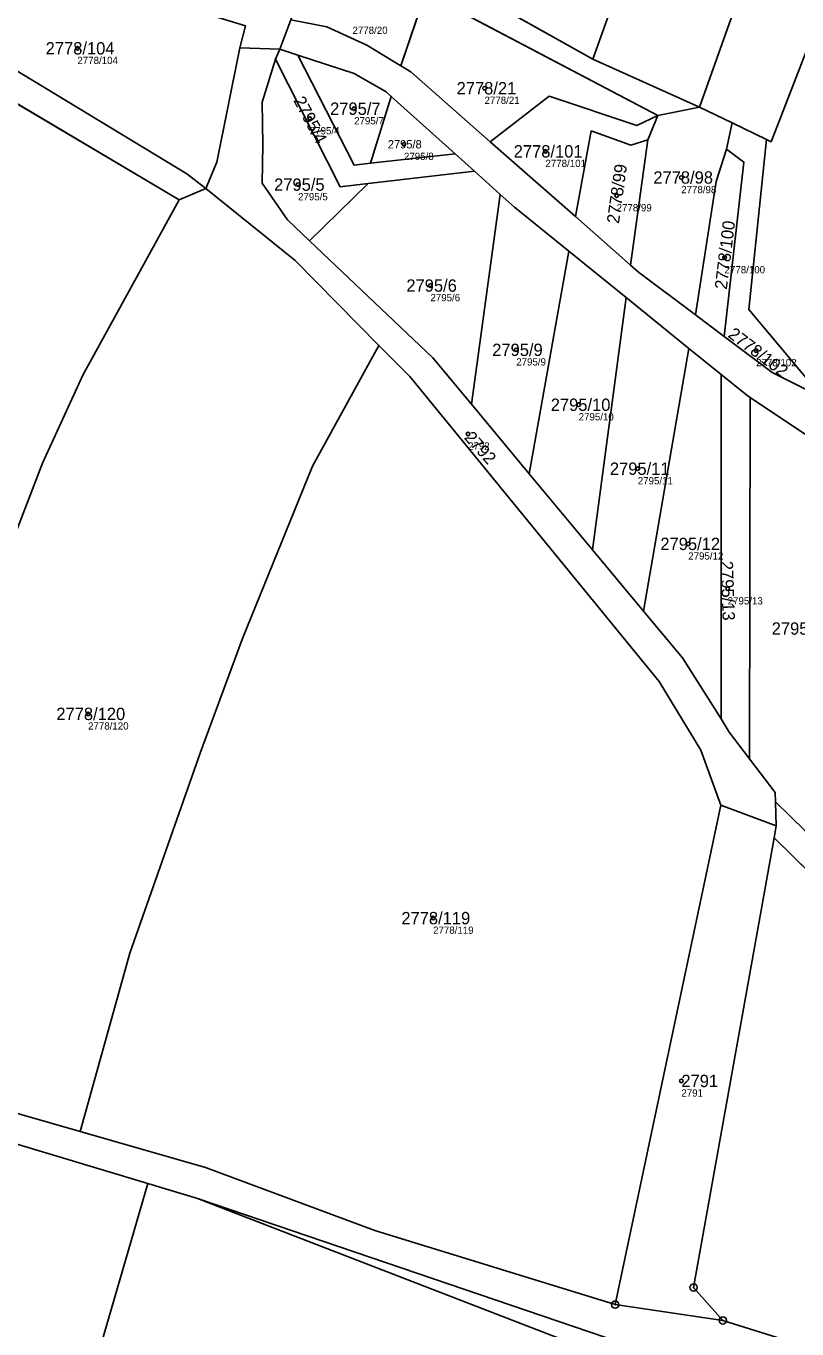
# Model space of a CAD drawing. Extents: x -739214 to -733252, y -1147612 to -1142842.
# Drawn here: x -737685.7 to -737579.6, y -1144353.6 to -1144174.3 of the extents above; entities that cross this region are included whole.
import ezdxf

# ---------------------------------------------------------------- set-up
doc = ezdxf.new("R2010")
doc.units = 0
for name, color, linetype in [('Definiční body', 7, 'Continuous'), ('Hranice parcel', 7, 'Continuous'), ('Parcelní čísla', 7, 'Continuous'), ('Polygon parcely', 7, 'Continuous'), ('Vnitřní kresba', 7, 'Continuous'), ('Značky bodu BP', 7, 'Continuous')]:
    doc.layers.add(name, color=color, linetype=linetype)

msp = doc.modelspace()

# ---------------------------------------------------------------- linework, layer by layer
at = {"layer": 'Definiční body'}
for centre in [(-737678.68, -1144177.34), (-737622.63, -1144182.83), (-737640.58, -1144185.65), (-737646.69, -1144187.02), (-737633.72, -1144190.55), (-737614.24, -1144191.52), (-737648.3, -1144196.1), (-737595.55, -1144195.12), (-737604.44, -1144197.62), (-737589.58, -1144206.15), (-737630.08, -1144209.99), (-737618.26, -1144218.84), (-737585.24, -1144218.94), (-737609.67, -1144226.4), (-737624.89, -1144230.42), (-737601.53, -1144235.2), (-737594.58, -1144245.55), (-737589.15, -1144251.73), (-737677.21, -1144268.95), (-737629.71, -1144297.06), (-737595.53, -1144319.47)]:
    msp.add_circle(centre, 0.25, dxfattribs=at)
at = {"layer": 'Hranice parcel'}
for p, q in [((-737583.73, -1144111.81), (-737607.72, -1144178.84)), ((-737629.54, -1144166.57), (-737607.72, -1144178.84)), ((-737634.15, -1144179.75), (-737630.77, -1144169.74)), ((-737598.79, -1144186.57), (-737630.77, -1144169.74)), ((-737655.52, -1144174.25), (-737656.33, -1144177.29)), ((-737656.33, -1144177.29), (-737650.8, -1144177.45)), ((-737651.4, -1144178.85), (-737650.8, -1144177.45)), ((-737650.8, -1144177.45), (-737648.34, -1144178.26)), ((-737664.66, -1144198.21), (-737696.15, -1144179.54)), ((-737607.72, -1144178.84), (-737593.02, -1144185.43)), ((-737638.34, -1144193.17), (-737635.47, -1144183.96)), ((-737635.47, -1144183.96), (-737626.67, -1144191.87)), ((-737593.02, -1144185.43), (-737598.79, -1144186.57)), ((-737593.02, -1144185.43), (-737588.54, -1144187.59)), ((-737598.79, -1144186.57), (-737600.15, -1144189.92)), ((-737589.33, -1144191.21), (-737588.54, -1144187.59)), ((-737588.54, -1144187.59), (-737583.8, -1144189.89)), ((-737610.11, -1144200.51), (-737621.85, -1144190.2)), ((-737600.15, -1144189.92), (-737602.53, -1144207.17)), ((-737626.67, -1144191.87), (-737638.34, -1144193.17)), ((-737626.67, -1144191.87), (-737624.01, -1144194.26)), ((-737638.64, -1144195.94), (-737624.01, -1144194.26)), ((-737624.01, -1144194.26), (-737620.47, -1144197.44)), ((-737646.72, -1144203.86), (-737638.64, -1144195.94)), ((-737660.98, -1144196.62), (-737664.66, -1144198.21)), ((-737624.43, -1144226.33), (-737620.47, -1144197.44)), ((-737602.53, -1144207.17), (-737610.11, -1144200.51)), ((-737616.47, -1144235.9), (-737611.03, -1144205.26)), ((-737611.03, -1144205.26), (-737603.13, -1144211.66)), ((-737607.74, -1144246.38), (-737603.13, -1144211.66)), ((-737603.13, -1144211.66), (-737594.51, -1144218.64)), ((-737589.65, -1144217), (-737593.6, -1144214.02)), ((-737600.74, -1144254.79), (-737594.51, -1144218.64)), ((-737594.51, -1144218.64), (-737590.07, -1144222.23)), ((-737590.07, -1144269.65), (-737590.07, -1144222.23)), ((-737616.47, -1144235.9), (-737624.43, -1144226.33)), ((-737586.14, -1144275.15), (-737586.07, -1144225.41)), ((-737607.74, -1144246.38), (-737616.47, -1144235.9)), ((-737600.74, -1144254.79), (-737607.74, -1144246.38)), ((-737590.08, -1144281.53), (-737604.64, -1144350.26)), ((-737582.47, -1144284.34), (-737590.08, -1144281.53)), ((-737582.47, -1144284.34), (-737582.59, -1144281.04)), ((-737578.49, -1144285.03), (-737582.59, -1144281.04)), ((-737582.77, -1144286.02), (-737582.47, -1144284.34)), ((-737582.77, -1144286.02), (-737475.17, -1144391.69)), ((-737668.97, -1144333.59), (-737662.13, -1144335.64)), ((-737589.81, -1144352.43), (-737604.64, -1144350.26))]:
    msp.add_line(p, q, dxfattribs=at)
for points in [[(-737583.73, -1144111.81), (-737572.42, -1144127.55), (-737593.02, -1144185.43)], [(-737583.8, -1144189.89), (-737583.17, -1144190.19), (-737572.99, -1144163.88)], [(-737719.36, -1144164.62), (-737714.01, -1144169.07), (-737692.22, -1144177.34), (-737663.62, -1144194.63), (-737660.98, -1144196.62)], [(-737634.15, -1144179.75), (-737638.81, -1144176.89), (-737644.36, -1144174.4), (-737649.31, -1144173.44)], [(-737656.33, -1144177.29), (-737659.48, -1144193), (-737660.98, -1144196.62)], [(-737648.34, -1144178.26), (-737640.59, -1144180.79), (-737636.19, -1144183.31), (-737635.47, -1144183.96)], [(-737638.34, -1144193.17), (-737640.58, -1144193.42), (-737648.34, -1144178.26)], [(-737646.72, -1144203.86), (-737649.77, -1144200.97), (-737653.25, -1144195.89), (-737653.14, -1144190.64), (-737653.26, -1144184.76), (-737651.4, -1144178.85)], [(-737651.4, -1144178.85), (-737642.51, -1144196.39), (-737638.64, -1144195.94)], [(-737621.85, -1144190.2), (-737632.79, -1144180.59), (-737634.15, -1144179.75)], [(-737621.85, -1144190.2), (-737613.74, -1144183.94), (-737601.68, -1144187.98), (-737598.79, -1144186.57)], [(-737600.15, -1144189.92), (-737602.49, -1144190.66), (-737607.94, -1144188.72), (-737610.11, -1144200.51)], [(-737576.03, -1144225.44), (-737586.22, -1144213.31), (-737583.8, -1144189.89)], [(-737593.6, -1144214.02), (-737590.73, -1144195.65), (-737589.33, -1144191.21)], [(-737589.65, -1144217), (-737586.92, -1144192.99), (-737589.33, -1144191.21)], [(-737664.66, -1144198.21), (-737677.91, -1144222.33), (-737683.48, -1144234.43), (-737693.14, -1144259.41), (-737701.4, -1144283.34), (-737711.53, -1144316.51)], [(-737660.98, -1144196.62), (-737648.71, -1144206.53), (-737637.16, -1144218.23)], [(-737620.47, -1144197.44), (-737618.52, -1144199.2), (-737611.03, -1144205.26)], [(-737624.43, -1144226.33), (-737629.75, -1144219.94), (-737646.72, -1144203.86)], [(-737593.6, -1144214.02), (-737601.41, -1144208.15), (-737602.53, -1144207.17)], [(-737576.03, -1144225.44), (-737583.03, -1144221.98), (-737589.65, -1144217)], [(-737637.16, -1144218.23), (-737646.3, -1144234.83), (-737655.93, -1144258.59), (-737661.73, -1144274.24), (-737671.44, -1144301.9), (-737678.3, -1144326.45)], [(-737637.16, -1144218.23), (-737632.92, -1144222.52), (-737598.59, -1144264.5), (-737592.86, -1144273.93), (-737590.08, -1144281.53)], [(-737590.07, -1144222.23), (-737586.53, -1144225.1), (-737586.07, -1144225.41)], [(-737586.07, -1144225.41), (-737577.87, -1144230.88), (-737568.19, -1144235.83)], [(-737590.07, -1144269.65), (-737595.38, -1144261.22), (-737600.74, -1144254.79)], [(-737586.14, -1144275.15), (-737588.94, -1144271.45), (-737590.07, -1144269.65)], [(-737582.59, -1144281.04), (-737582.63, -1144279.77), (-737586.14, -1144275.15)], [(-737589.81, -1144352.43), (-737593.84, -1144347.91), (-737582.77, -1144286.02)], [(-737678.3, -1144326.45), (-737706.31, -1144318.41), (-737711.53, -1144316.51)], [(-737703.04, -1144323.08), (-737694.83, -1144325.82), (-737668.97, -1144333.59)], [(-737604.64, -1144350.26), (-737637.74, -1144340.07), (-737661.05, -1144331.4), (-737678.3, -1144326.45)], [(-737682.31, -1144382.93), (-737675.88, -1144357.27), (-737668.97, -1144333.59)], [(-737594.07, -1144362.65), (-737606.49, -1144357.15), (-737662.13, -1144335.64)], [(-737662.13, -1144335.64), (-737605.92, -1144354.78), (-737570.21, -1144367.47)], [(-737475.17, -1144391.69), (-737515.39, -1144375.72), (-737589.81, -1144352.43)]]:
    msp.add_lwpolyline(points, dxfattribs=at)
at = {"layer": 'Polygon parcely'}
for points in [[(-737572.99, -1144163.88), (-737558.48, -1144119.48), (-737543.37, -1144072), (-737548.23, -1144057.6), (-737562.54, -1144055.63), (-737570.51, -1144046.89), (-737583.7, -1144044.36), (-737595.46, -1144058.23), (-737603.73, -1144089.83), (-737583.73, -1144111.81), (-737572.42, -1144127.55), (-737593.02, -1144185.43), (-737588.54, -1144187.59), (-737583.8, -1144189.89), (-737583.17, -1144190.19)], [(-737607.72, -1144178.84), (-737583.73, -1144111.81), (-737603.73, -1144089.83), (-737629.54, -1144166.57)], [(-737593.02, -1144185.43), (-737572.42, -1144127.55), (-737583.73, -1144111.81), (-737607.72, -1144178.84)], [(-737668.68, -1144150.65), (-737651.57, -1144160.64), (-737648.28, -1144162.56), (-737646.36, -1144163.68), (-737630.77, -1144169.74), (-737598.79, -1144186.57), (-737593.02, -1144185.43), (-737607.72, -1144178.84), (-737629.54, -1144166.57), (-737647.18, -1144159.62), (-737664.94, -1144151.17), (-737683.21, -1144141.42)], [(-737714.01, -1144169.07), (-737692.22, -1144177.34), (-737663.62, -1144194.63), (-737660.98, -1144196.62), (-737659.48, -1144193), (-737656.33, -1144177.29), (-737655.52, -1144174.25), (-737712.12, -1144156.99), (-737715.02, -1144155.79), (-737719.36, -1144164.62)], [(-737630.77, -1144169.74), (-737646.36, -1144163.68), (-737649.31, -1144173.44), (-737644.36, -1144174.4), (-737638.81, -1144176.89), (-737634.15, -1144179.75)], [(-737527.86, -1144233.99), (-737526.66, -1144179.23), (-737572.99, -1144163.88), (-737583.17, -1144190.19), (-737583.8, -1144189.89), (-737586.22, -1144213.31), (-737576.03, -1144225.44), (-737522.69, -1144251.81), (-737525.18, -1144246.76), (-737528.97, -1144241.62), (-737527.78, -1144235.44)], [(-737598.79, -1144186.57), (-737630.77, -1144169.74), (-737634.15, -1144179.75), (-737632.79, -1144180.59), (-737621.85, -1144190.2), (-737613.74, -1144183.94), (-737601.68, -1144187.98)], [(-737651.4, -1144178.85), (-737650.8, -1144177.45), (-737656.33, -1144177.29), (-737659.48, -1144193), (-737660.98, -1144196.62), (-737648.71, -1144206.53), (-737637.16, -1144218.23), (-737632.92, -1144222.52), (-737598.59, -1144264.5), (-737592.86, -1144273.93), (-737590.08, -1144281.53), (-737582.47, -1144284.34), (-737582.59, -1144281.04), (-737582.63, -1144279.77), (-737586.14, -1144275.15), (-737588.94, -1144271.45), (-737590.07, -1144269.65), (-737595.38, -1144261.22), (-737600.74, -1144254.79), (-737607.74, -1144246.38), (-737616.47, -1144235.9), (-737624.43, -1144226.33), (-737629.75, -1144219.94), (-737646.72, -1144203.86), (-737649.77, -1144200.97), (-737653.25, -1144195.89), (-737653.14, -1144190.64), (-737653.26, -1144184.76)], [(-737642.51, -1144196.39), (-737638.64, -1144195.94), (-737624.01, -1144194.26), (-737626.67, -1144191.87), (-737638.34, -1144193.17), (-737640.58, -1144193.42), (-737648.34, -1144178.26), (-737650.8, -1144177.45), (-737651.4, -1144178.85)], [(-737638.34, -1144193.17), (-737635.47, -1144183.96), (-737636.19, -1144183.31), (-737640.59, -1144180.79), (-737648.34, -1144178.26), (-737640.58, -1144193.42)], [(-737718.72, -1144233.73), (-737727.76, -1144259.01), (-737735.31, -1144283.15), (-737741.14, -1144306.42), (-737734.84, -1144308.02), (-737711.53, -1144316.51), (-737701.4, -1144283.34), (-737693.14, -1144259.41), (-737683.48, -1144234.43), (-737677.91, -1144222.33), (-737664.66, -1144198.21), (-737696.15, -1144179.54), (-737702.56, -1144192.49)], [(-737638.64, -1144195.94), (-737642.51, -1144196.39), (-737651.4, -1144178.85), (-737653.26, -1144184.76), (-737653.14, -1144190.64), (-737653.25, -1144195.89), (-737649.77, -1144200.97), (-737646.72, -1144203.86)], [(-737626.67, -1144191.87), (-737635.47, -1144183.96), (-737638.34, -1144193.17)], [(-737621.85, -1144190.2), (-737610.11, -1144200.51), (-737607.94, -1144188.72), (-737602.49, -1144190.66), (-737600.15, -1144189.92), (-737598.79, -1144186.57), (-737601.68, -1144187.98), (-737613.74, -1144183.94)], [(-737593.6, -1144214.02), (-737590.73, -1144195.65), (-737589.33, -1144191.21), (-737588.54, -1144187.59), (-737593.02, -1144185.43), (-737598.79, -1144186.57), (-737600.15, -1144189.92), (-737602.53, -1144207.17), (-737601.41, -1144208.15)], [(-737607.94, -1144188.72), (-737610.11, -1144200.51), (-737602.53, -1144207.17), (-737600.15, -1144189.92), (-737602.49, -1144190.66)], [(-737586.22, -1144213.31), (-737583.8, -1144189.89), (-737588.54, -1144187.59), (-737589.33, -1144191.21), (-737586.92, -1144192.99), (-737589.65, -1144217), (-737583.03, -1144221.98), (-737576.03, -1144225.44)], [(-737586.92, -1144192.99), (-737589.33, -1144191.21), (-737590.73, -1144195.65), (-737593.6, -1144214.02), (-737589.65, -1144217)], [(-737624.43, -1144226.33), (-737620.47, -1144197.44), (-737624.01, -1144194.26), (-737638.64, -1144195.94), (-737646.72, -1144203.86), (-737629.75, -1144219.94)], [(-737693.14, -1144259.41), (-737701.4, -1144283.34), (-737711.53, -1144316.51), (-737706.31, -1144318.41), (-737678.3, -1144326.45), (-737671.44, -1144301.9), (-737661.73, -1144274.24), (-737655.93, -1144258.59), (-737646.3, -1144234.83), (-737637.16, -1144218.23), (-737648.71, -1144206.53), (-737660.98, -1144196.62), (-737664.66, -1144198.21), (-737677.91, -1144222.33), (-737683.48, -1144234.43)], [(-737616.47, -1144235.9), (-737611.03, -1144205.26), (-737618.52, -1144199.2), (-737620.47, -1144197.44), (-737624.43, -1144226.33)], [(-737607.74, -1144246.38), (-737603.13, -1144211.66), (-737611.03, -1144205.26), (-737616.47, -1144235.9)], [(-737600.74, -1144254.79), (-737594.51, -1144218.64), (-737603.13, -1144211.66), (-737607.74, -1144246.38)], [(-737655.93, -1144258.59), (-737661.73, -1144274.24), (-737671.44, -1144301.9), (-737678.3, -1144326.45), (-737661.05, -1144331.4), (-737637.74, -1144340.07), (-737604.64, -1144350.26), (-737590.08, -1144281.53), (-737592.86, -1144273.93), (-737598.59, -1144264.5), (-737632.92, -1144222.52), (-737637.16, -1144218.23), (-737646.3, -1144234.83)], [(-737590.07, -1144269.65), (-737590.07, -1144222.23), (-737594.51, -1144218.64), (-737600.74, -1144254.79), (-737595.38, -1144261.22)], [(-737586.14, -1144275.15), (-737586.07, -1144225.41), (-737586.53, -1144225.1), (-737590.07, -1144222.23), (-737590.07, -1144269.65), (-737588.94, -1144271.45)], [(-737568.19, -1144235.83), (-737577.87, -1144230.88), (-737586.07, -1144225.41), (-737586.14, -1144275.15), (-737582.63, -1144279.77), (-737582.59, -1144281.04), (-737578.49, -1144285.03), (-737576.45, -1144285.67)], [(-737604.64, -1144350.26), (-737589.81, -1144352.43), (-737593.84, -1144347.91), (-737582.77, -1144286.02), (-737582.47, -1144284.34), (-737590.08, -1144281.53)], [(-737475.17, -1144391.69), (-737466.04, -1144395.32), (-737492.16, -1144370.24), (-737532.88, -1144329.44), (-737578.49, -1144285.03), (-737582.59, -1144281.04), (-737582.47, -1144284.34), (-737582.77, -1144286.02)], [(-737589.81, -1144352.43), (-737515.39, -1144375.72), (-737475.17, -1144391.69), (-737582.77, -1144286.02), (-737593.84, -1144347.91)], [(-737675.88, -1144357.27), (-737668.97, -1144333.59), (-737694.83, -1144325.82), (-737703.04, -1144323.08), (-737712.05, -1144355.59), (-737717.97, -1144380.71), (-737682.31, -1144382.93)], [(-737570.24, -1144378.23), (-737594.07, -1144362.65), (-737606.49, -1144357.15), (-737662.13, -1144335.64), (-737668.97, -1144333.59), (-737675.88, -1144357.27), (-737682.31, -1144382.93), (-737628.78, -1144388.05), (-737595.96, -1144391.65), (-737578.1, -1144394.75), (-737539.01, -1144399.35)], [(-737570.21, -1144367.47), (-737605.92, -1144354.78), (-737662.13, -1144335.64), (-737606.49, -1144357.15), (-737594.07, -1144362.65), (-737564.44, -1144374.81), (-737504.72, -1144400.14), (-737395.05, -1144446.72), (-737378.93, -1144463.01), (-737385.11, -1144452.65), (-737399.1, -1144440.34), (-737431.49, -1144426.79), (-737440.41, -1144423.04), (-737518.02, -1144389.53)]]:
    msp.add_lwpolyline(points, close=True, dxfattribs=at)
for points in [[(-737715.96, -1144172.28), (-737696.15, -1144179.54), (-737664.66, -1144198.21), (-737660.98, -1144196.62), (-737663.62, -1144194.63), (-737692.22, -1144177.34), (-737714.01, -1144169.07)], [(-737655.52, -1144174.25), (-737656.33, -1144177.29), (-737650.8, -1144177.45), (-737648.34, -1144178.26), (-737640.59, -1144180.79), (-737636.19, -1144183.31), (-737635.47, -1144183.96), (-737626.67, -1144191.87), (-737624.01, -1144194.26), (-737620.47, -1144197.44), (-737618.52, -1144199.2), (-737611.03, -1144205.26), (-737603.13, -1144211.66), (-737594.51, -1144218.64), (-737590.07, -1144222.23), (-737586.53, -1144225.1), (-737586.07, -1144225.41), (-737577.87, -1144230.88)], [(-737576.03, -1144225.44), (-737583.03, -1144221.98), (-737589.65, -1144217), (-737593.6, -1144214.02), (-737601.41, -1144208.15), (-737602.53, -1144207.17), (-737610.11, -1144200.51), (-737621.85, -1144190.2), (-737632.79, -1144180.59), (-737634.15, -1144179.75), (-737638.81, -1144176.89), (-737644.36, -1144174.4), (-737649.31, -1144173.44)], [(-737475.17, -1144391.69), (-737515.39, -1144375.72), (-737589.81, -1144352.43), (-737604.64, -1144350.26), (-737637.74, -1144340.07), (-737661.05, -1144331.4), (-737678.3, -1144326.45), (-737706.31, -1144318.41)], [(-737694.83, -1144325.82), (-737668.97, -1144333.59), (-737662.13, -1144335.64), (-737605.92, -1144354.78), (-737570.21, -1144367.47), (-737546.96, -1144375.73), (-737518.83, -1144383.3), (-737458.74, -1144407.1)]]:
    msp.add_lwpolyline(points, dxfattribs=at)
at = {"layer": 'Vnitřní kresba'}
msp.add_line((-737649.31, -1144173.44), (-737650.8, -1144177.45), dxfattribs=at)
at = {"layer": 'Značky bodu BP'}
for centre, radius in [((-737593.84, -1144347.91), 0.5), ((-737593.84, -1144347.91), 0.0303), ((-737604.64, -1144350.26), 0.5), ((-737604.64, -1144350.26), 0.0303), ((-737589.81, -1144352.43), 0.5), ((-737589.81, -1144352.43), 0.0303)]:
    msp.add_circle(centre, radius, dxfattribs=at)

# ---------------------------------------------------------------- texts
at = {"layer": 'Definiční body'}
for s, p in [('2778/20', (-737640.81, -1144175.36)), ('2778/104', (-737678.68, -1144179.5)), ('2778/21', (-737622.63, -1144184.99)), ('2795/7', (-737640.58, -1144187.81)), ('2795/4', (-737646.69, -1144189.18)), ('2795/8', (-737633.72, -1144192.71)), ('2778/101', (-737614.24, -1144193.68)), ('2778/98', (-737595.55, -1144197.28)), ('2795/5', (-737648.3, -1144198.26)), ('2778/99', (-737604.44, -1144199.78)), ('2778/100', (-737589.58, -1144208.31)), ('2795/6', (-737630.08, -1144212.15)), ('2795/9', (-737618.26, -1144221)), ('2778/102', (-737585.24, -1144221.1)), ('2795/10', (-737609.67, -1144228.56)), ('2792', (-737624.89, -1144232.58)), ('2795/11', (-737601.53, -1144237.36)), ('2795/12', (-737594.58, -1144247.71)), ('2795/13', (-737589.15, -1144253.89)), ('2778/120', (-737677.21, -1144271.11)), ('2778/119', (-737629.71, -1144299.22)), ('2791', (-737595.53, -1144321.63))]:
    msp.add_text(s, height=1, dxfattribs=at).set_placement(p)
at = {"layer": 'Parcelní čísla'}
for s, height, p in [('2778/104', 1.7, (-737683.05, -1144178.19)), ('2778/21', 1.7, (-737626.47, -1144183.68)), ('2795/7', 1.7, (-737643.89, -1144186.5)), ('2795/8', 1.14, (-737635.94, -1144191.12)), ('2778/101', 1.7, (-737618.61, -1144192.37)), ('2778/98', 1.7, (-737599.39, -1144195.97)), ('2795/5', 1.7, (-737651.6, -1144196.95)), ('2795/6', 1.7, (-737633.39, -1144210.84)), ('2795/9', 1.7, (-737621.57, -1144219.69)), ('2795/10', 1.7, (-737613.51, -1144227.25)), ('2795/11', 1.7, (-737605.37, -1144236.05)), ('2795/12', 1.7, (-737598.42, -1144246.4)), ('2795/15', 1.7, (-737583.09, -1144258.05)), ('2778/120', 1.7, (-737681.58, -1144269.8)), ('2778/119', 1.7, (-737634.08, -1144297.91)), ('2791', 1.7, (-737595.53, -1144320.32))]:
    msp.add_text(s, height=height, dxfattribs=at).set_placement(p)
for s, rotation, p in [('2795/4', 298, (-737648.99, -1144184.5)), ('2778/99', 82, (-737604.13, -1144201.54)), ('2778/100', 83, (-737589.27, -1144210.59)), ('2778/102', 323, (-737589.24, -1144216.99)), ('2792', 312, (-737625.52, -1144230.99)), ('2795/13', 272, (-737590.13, -1144247.92))]:
    msp.add_text(s, height=1.7, rotation=rotation, dxfattribs=at).set_placement(p)

doc.saveas('drawing.dxf')
